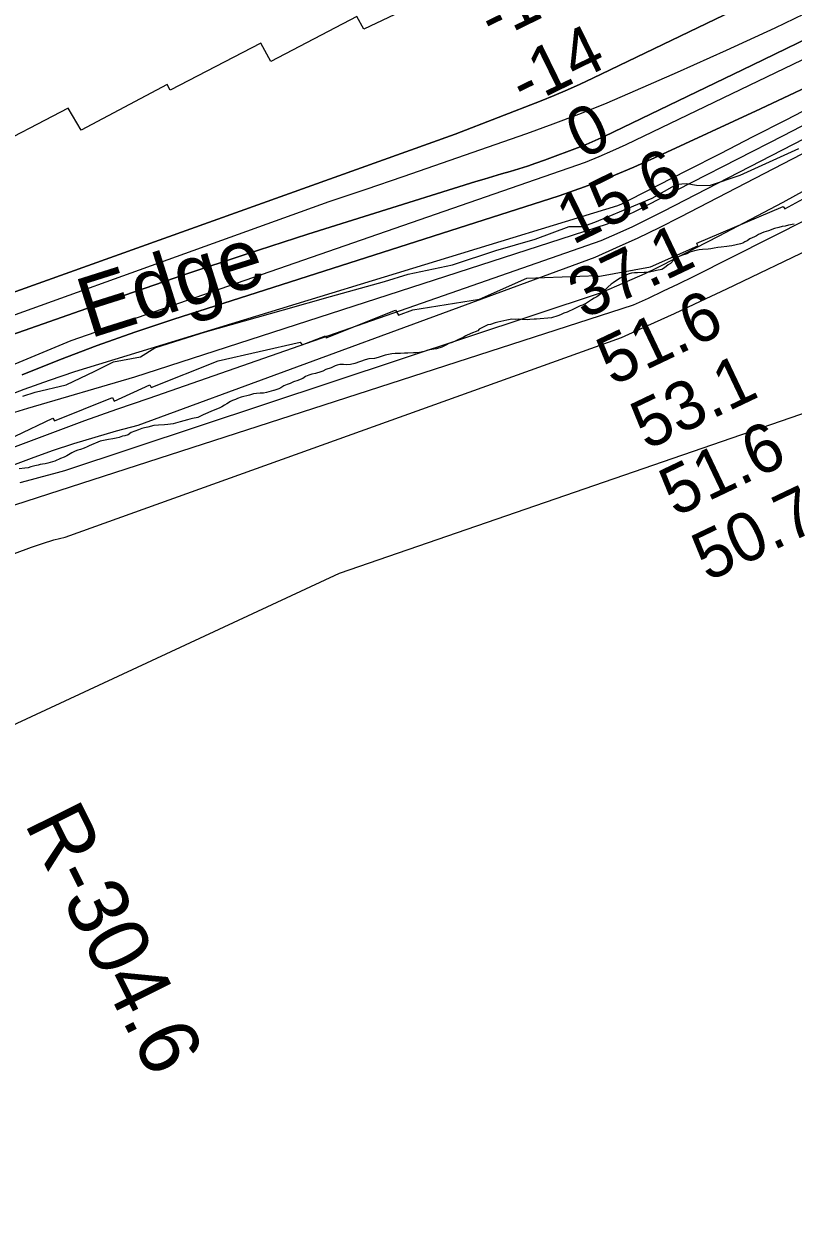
# Model space of a CAD drawing. Extents: x 3177385 to 3215275, y 903885 to 929304.
# Drawn here: x 3193832 to 3194893, y 910240 to 911876 of the extents above; entities that cross this region are included whole.
import ezdxf

# ---------------------------------------------------------------- set-up
doc = ezdxf.new("R2010")
doc.units = 0
for name, color, linetype in [('V-RIVR-EDGE', 7, 'Continuous'), ('V-RIVR-IDEN', 7, 'Continuous'), ('V-RIVR-RANG', 7, 'Continuous'), ('V-RIVR-RANG-IDEN', 7, 'Continuous'), ('V-RRAP-RVMT', 7, 'Continuous'), ('V-SITE-VEGE', 7, 'Continuous'), ('V-TOPO-BNDY', 7, 'Continuous'), ('V-TOPO-DPTH', 7, 'Continuous'), ('V-TOPO-MAJR', 7, 'Continuous'), ('V-TOPO-MINR', 7, 'Continuous'), ('V-TOPO-WATR', 7, 'Continuous')]:
    doc.layers.add(name, color=color, linetype=linetype)

msp = doc.modelspace()

# ---------------------------------------------------------------- linework, layer by layer
at = {"layer": 'V-RIVR-EDGE'}
msp.add_lwpolyline([(3193831, 911362.8), (3193848, 911368.4), (3193891, 911378.7), (3193930.6, 911397.3), (3193956.3, 911410.3), (3193993.3, 911417.2), (3194013.3, 911429.7), (3194082.9, 911451.7), (3194190.4, 911481.9), (3194255.2, 911500), (3194330, 911521.1), (3194362.6, 911531), (3194423.5, 911543.9), (3194483.1, 911563.7), (3194537.5, 911579.2), (3194584.5, 911596.5), (3194603.2, 911596.5), (3194619.7, 911602.5), (3194698.9, 911635.8), (3194732.8, 911654.8), (3194746.7, 911655.7), (3194760.2, 911653.5), (3194778, 911653), (3194820.2, 911667.2), (3194901.2, 911704)], dxfattribs=at)
at = {"layer": 'V-RRAP-RVMT'}
for points in [[(3194421, 911925.3), (3194301.3, 911868.6), (3194291.8, 911885.8), (3194172.9, 911823.9), (3194159.1, 911849.2), (3194034.5, 911784.7), (3194030.2, 911792.5), (3193911.4, 911729.2), (3193893.7, 911759.9), (3193775.3, 911698)], [(3193820.4, 911308), (3193872.7, 911332.8), (3193874.8, 911328.9), (3193954.6, 911361), (3193957.2, 911356), (3194006.4, 911378.5), (3194008.3, 911374.6), (3194100.4, 911411.5), (3194213.6, 911437.2), (3194216.1, 911433.4), (3194248.3, 911445.9), (3194249.3, 911443.4), (3194344.9, 911481.6), (3194349.3, 911474.7), (3194369, 911482), (3194460.6, 911496.5), (3194526, 911525.5), (3194623.6, 911529.1), (3194623.9, 911527.8), (3194696.5, 911541), (3194761.8, 911570), (3194760.4, 911573.8), (3194879.6, 911624.2), (3194881.7, 911621), (3194937.2, 911651.1)]]:
    msp.add_lwpolyline(points, dxfattribs=at)
at = {"layer": 'V-SITE-VEGE'}
for p, q in [((3194873.7, 911595.5), (3194867.5, 911593.9)), ((3194878.1, 911596.5), (3194873.7, 911595.5)), ((3194882.2, 911597.1), (3194878.1, 911596.5)), ((3194886.6, 911598.3), (3194882.2, 911597.1)), ((3194894.7, 911599.9), (3194886.6, 911598.3)), ((3194833.6, 911579.6), (3194829.8, 911577)), ((3194836.5, 911581), (3194833.6, 911579.6)), ((3194840, 911582.5), (3194836.5, 911581)), ((3194842.6, 911584), (3194840, 911582.5)), ((3194845.3, 911585.7), (3194842.6, 911584)), ((3194852.6, 911588.8), (3194845.3, 911585.7)), ((3194856.1, 911590), (3194852.6, 911588.8)), ((3194859.1, 911590.6), (3194856.1, 911590)), ((3194867.5, 911593.9), (3194859.1, 911590.6)), ((3194757.2, 911563.3), (3194750.9, 911561.2)), ((3194763.6, 911564.5), (3194757.2, 911563.3)), ((3194768.4, 911565.2), (3194763.6, 911564.5)), ((3194775.9, 911565.5), (3194768.4, 911565.2)), ((3194779.6, 911566.1), (3194775.9, 911565.5)), ((3194784.4, 911566.6), (3194779.6, 911566.1)), ((3194789.4, 911567.6), (3194784.4, 911566.6)), ((3194793.8, 911568.2), (3194789.4, 911567.6)), ((3194801.7, 911568.9), (3194793.8, 911568.2)), ((3194804.8, 911569.5), (3194801.7, 911568.9)), ((3194808.5, 911570.1), (3194804.8, 911569.5)), ((3194820.8, 911572.9), (3194808.5, 911570.1)), ((3194823.9, 911573.9), (3194820.8, 911572.9)), ((3194826.5, 911575.4), (3194823.9, 911573.9)), ((3194829.8, 911577), (3194826.5, 911575.4)), ((3194729, 911551), (3194723.9, 911545.7)), ((3194733.2, 911554), (3194729, 911551)), ((3194736.1, 911555.4), (3194733.2, 911554)), ((3194739.2, 911556.7), (3194736.1, 911555.4)), ((3194746.7, 911559.2), (3194739.2, 911556.7)), ((3194750.9, 911561.2), (3194746.7, 911559.2)), ((3194667.3, 911531.4), (3194663.3, 911529.9)), ((3194670.5, 911532.2), (3194667.3, 911531.4)), ((3194674.5, 911532.7), (3194670.5, 911532.2)), ((3194678.6, 911532.6), (3194674.5, 911532.7)), ((3194688, 911533.1), (3194678.6, 911532.6)), ((3194691.8, 911533.5), (3194688, 911533.1)), ((3194695, 911533.6), (3194691.8, 911533.5)), ((3194704.7, 911536), (3194695, 911533.6)), ((3194712.1, 911537.2), (3194704.7, 911536)), ((3194715.9, 911539.5), (3194712.1, 911537.2)), ((3194721, 911543.8), (3194715.9, 911539.5)), ((3194723.9, 911545.7), (3194721, 911543.8)), ((3194642.3, 911517), (3194637.8, 911513.2)), ((3194645.2, 911519.2), (3194642.3, 911517)), ((3194649.6, 911522.1), (3194645.2, 911519.2)), ((3194654.9, 911525.5), (3194649.6, 911522.1)), ((3194663.3, 911529.9), (3194654.9, 911525.5)), ((3194619.1, 911497.7), (3194615, 911495.4)), ((3194622.7, 911499.8), (3194619.1, 911497.7)), ((3194628.2, 911504), (3194622.7, 911499.8)), ((3194630.9, 911506.4), (3194628.2, 911504)), ((3194637.8, 911513.2), (3194630.9, 911506.4)), ((3194591.1, 911483.2), (3194581.6, 911478.8)), ((3194599.7, 911487.4), (3194591.1, 911483.2)), ((3194602.8, 911488.4), (3194599.7, 911487.4)), ((3194608.1, 911491.1), (3194602.8, 911488.4)), ((3194615, 911495.4), (3194608.1, 911491.1)), ((3194485.9, 911464.9), (3194482.2, 911463.7)), ((3194498.4, 911467.7), (3194485.9, 911464.9)), ((3194505.4, 911468.9), (3194498.4, 911467.7)), ((3194510.2, 911468.5), (3194505.4, 911468.9)), ((3194514.8, 911468.9), (3194510.2, 911468.5)), ((3194519.6, 911468.3), (3194514.8, 911468.9)), ((3194527, 911468.2), (3194519.6, 911468.3)), ((3194530.1, 911468.3), (3194527, 911468.2)), ((3194536, 911468.9), (3194530.1, 911468.3)), ((3194539.5, 911469), (3194536, 911468.9)), ((3194560.1, 911470.8), (3194539.5, 911469)), ((3194568.6, 911473.6), (3194560.1, 911470.8)), ((3194572.4, 911475.1), (3194568.6, 911473.6)), ((3194577, 911477.2), (3194572.4, 911475.1)), ((3194581.6, 911478.8), (3194577, 911477.2)), ((3194448.9, 911449.1), (3194441.8, 911445.8)), ((3194458.4, 911453), (3194448.9, 911449.1)), ((3194460.4, 911455), (3194458.4, 911453)), ((3194466.8, 911458.3), (3194460.4, 911455)), ((3194472.5, 911461), (3194466.8, 911458.3)), ((3194475.8, 911461.8), (3194472.5, 911461)), ((3194482.2, 911463.7), (3194475.8, 911461.8)), ((3194415.4, 911433.4), (3194408.7, 911430.5)), ((3194418.4, 911435.3), (3194415.4, 911433.4)), ((3194423.3, 911437), (3194418.4, 911435.3)), ((3194429.2, 911439.5), (3194423.3, 911437)), ((3194431.9, 911440.9), (3194429.2, 911439.5)), ((3194438.3, 911443.7), (3194431.9, 911440.9)), ((3194441.8, 911445.8), (3194438.3, 911443.7)), ((3194320.9, 911416.2), (3194315.8, 911415)), ((3194330.8, 911419.5), (3194320.9, 911416.2)), ((3194340, 911421.3), (3194330.8, 911419.5)), ((3194344.6, 911421.6), (3194340, 911421.3)), ((3194352, 911421.9), (3194344.6, 911421.6)), ((3194357.2, 911422.2), (3194352, 911421.9)), ((3194361.8, 911422.1), (3194357.2, 911422.2)), ((3194369.9, 911422.4), (3194361.8, 911422.1)), ((3194373.2, 911422.8), (3194369.9, 911422.4)), ((3194378, 911423.1), (3194373.2, 911422.8)), ((3194384.4, 911424.3), (3194378, 911423.1)), ((3194389.4, 911426.1), (3194384.4, 911424.3)), ((3194397.8, 911427.7), (3194389.4, 911426.1)), ((3194401.7, 911428.3), (3194397.8, 911427.7)), ((3194408.7, 911430.5), (3194401.7, 911428.3)), ((3194248.9, 911399.4), (3194244.9, 911397.5)), ((3194256.1, 911401.7), (3194248.9, 911399.4)), ((3194261.7, 911404.6), (3194256.1, 911401.7)), ((3194264.7, 911405.6), (3194261.7, 911404.6)), ((3194268.3, 911406.7), (3194264.7, 911405.6)), ((3194273.5, 911406.5), (3194268.3, 911406.7)), ((3194277.6, 911406.2), (3194273.5, 911406.5)), ((3194282.7, 911406.3), (3194277.6, 911406.2)), ((3194288.8, 911407.7), (3194282.7, 911406.3)), ((3194303.1, 911412.9), (3194288.8, 911407.7)), ((3194308.4, 911414.1), (3194303.1, 911412.9)), ((3194315.8, 911415), (3194308.4, 911414.1)), ((3194210.3, 911384.3), (3194204.2, 911382.5)), ((3194213.7, 911385.8), (3194210.3, 911384.3)), ((3194217.2, 911387.4), (3194213.7, 911385.8)), ((3194220.9, 911389.8), (3194217.2, 911387.4)), ((3194225.4, 911391.8), (3194220.9, 911389.8)), ((3194229.8, 911393.3), (3194225.4, 911391.8)), ((3194234.6, 911394.3), (3194229.8, 911393.3)), ((3194242.1, 911396.5), (3194234.6, 911394.3)), ((3194244.9, 911397.5), (3194242.1, 911396.5)), ((3194153.2, 911366.7), (3194149, 911366)), ((3194158.2, 911366.9), (3194153.2, 911366.7)), ((3194163, 911367.2), (3194158.2, 911366.9)), ((3194167.2, 911368), (3194163, 911367.2)), ((3194170.5, 911369), (3194167.2, 911368)), ((3194176.6, 911370.6), (3194170.5, 911369)), ((3194177.1, 911370.8), (3194176.6, 911370.6)), ((3194180.2, 911371.4), (3194177.1, 911370.8)), ((3194183.9, 911373.1), (3194180.2, 911371.4)), ((3194187, 911374.3), (3194183.9, 911373.1)), ((3194190.8, 911376.9), (3194187, 911374.3)), ((3194195.4, 911378.9), (3194190.8, 911376.9)), ((3194199.6, 911380.4), (3194195.4, 911378.9)), ((3194204.2, 911382.5), (3194199.6, 911380.4)), ((3194109, 911350.4), (3194105.4, 911348.3)), ((3194112.5, 911352.3), (3194109, 911350.4)), ((3194117.6, 911355.5), (3194112.5, 911352.3)), ((3194120.2, 911357), (3194117.6, 911355.5)), ((3194124.2, 911358.4), (3194120.2, 911357)), ((3194127.1, 911359.7), (3194124.2, 911358.4)), ((3194132.3, 911361.5), (3194127.1, 911359.7)), ((3194143.5, 911364.3), (3194132.3, 911361.5)), ((3194149, 911366), (3194143.5, 911364.3)), ((3194072.4, 911333.7), (3194065.3, 911332.1)), ((3194076.3, 911335.2), (3194072.4, 911333.7)), ((3194079.9, 911337.3), (3194076.3, 911335.2)), ((3194093.7, 911343.3), (3194079.9, 911337.3)), ((3194101.9, 911346.4), (3194093.7, 911343.3)), ((3194105.4, 911348.3), (3194101.9, 911346.4)), ((3193995.4, 911318.4), (3193990.8, 911316.7)), ((3193998.9, 911319.4), (3193995.4, 911318.4)), ((3194003.5, 911320.4), (3193998.9, 911319.4)), ((3194011.8, 911322.4), (3194003.5, 911320.4)), ((3194018, 911323.1), (3194011.8, 911322.4)), ((3194026.3, 911323.6), (3194018, 911323.1)), ((3194030.9, 911323.7), (3194026.3, 911323.6)), ((3194034.8, 911324.1), (3194030.9, 911323.7)), ((3194038.5, 911324.9), (3194034.8, 911324.1)), ((3194048.2, 911327.5), (3194038.5, 911324.9)), ((3194058.3, 911330.1), (3194048.2, 911327.5)), ((3194061.6, 911331.1), (3194058.3, 911330.1)), ((3194065.3, 911332.1), (3194061.6, 911331.1)), ((3193944.8, 911302.2), (3193937.6, 911300.8)), ((3193949.2, 911303.2), (3193944.8, 911302.2)), ((3193955.1, 911304.1), (3193949.2, 911303.2)), ((3193959.9, 911305.1), (3193955.1, 911304.1)), ((3193964.1, 911306.1), (3193959.9, 911305.1)), ((3193968.7, 911307.6), (3193964.1, 911306.1)), ((3193972, 911308.4), (3193968.7, 911307.6)), ((3193976.4, 911309.8), (3193972, 911308.4)), ((3193980.6, 911312.6), (3193976.4, 911309.8)), ((3193990.8, 911316.7), (3193980.6, 911312.6)), ((3193898.8, 911285), (3193891.9, 911280.8)), ((3193903.2, 911287.1), (3193898.8, 911285)), ((3193907.2, 911288.6), (3193903.2, 911287.1)), ((3193910.7, 911289.6), (3193907.2, 911288.6)), ((3193915.8, 911291.4), (3193910.7, 911289.6)), ((3193919.7, 911293.3), (3193915.8, 911291.4)), ((3193922.6, 911294.4), (3193919.7, 911293.3)), ((3193937.6, 911300.8), (3193922.6, 911294.4)), ((3193855.2, 911268.7), (3193852.1, 911267.7)), ((3193858.3, 911269.1), (3193855.2, 911268.7)), ((3193861.8, 911269.7), (3193858.3, 911269.1)), ((3193865.5, 911270.5), (3193861.8, 911269.7)), ((3193875.2, 911273.5), (3193865.5, 911270.5)), ((3193883.1, 911276.9), (3193875.2, 911273.5)), ((3193888, 911278.9), (3193883.1, 911276.9)), ((3193891.9, 911280.8), (3193888, 911278.9)), ((3193834.1, 911263.5), (3193826.3, 911262.8)), ((3193838.5, 911264), (3193834.1, 911263.5)), ((3193842.3, 911265.3), (3193838.5, 911264)), ((3193847.5, 911266.7), (3193842.3, 911265.3)), ((3193852.1, 911267.7), (3193847.5, 911266.7))]:
    msp.add_line(p, q, dxfattribs=at)
at = {"layer": 'V-TOPO-BNDY'}
msp.add_lwpolyline([(3212104.8, 927455), (3211654.7, 925302.3), (3210557.1, 922651.3), (3209209.3, 920082.8), (3207894, 918536.9), (3206269, 917198.2), (3204190, 915875.2), (3202489, 914709.7), (3200914, 913922.2), (3198614.5, 912914.1), (3196094.5, 911748.6), (3194267.5, 911118.6), (3192913, 910488.6), (3191155.6, 909558.2), (3212939.7, 909531.5)], dxfattribs=at)
at = {"layer": 'V-TOPO-DPTH'}
for points in [[(3195461, 912207), (3194617.2, 911800.9), (3194599.6, 911792.7), (3194581.9, 911784.8), (3194563.9, 911777.3), (3194545.9, 911770), (3194427.1, 911724.1), (3193623.3, 911436.3), (3193590.5, 911421.6), (3193557.8, 911406.6), (3193525.5, 911390.9), (3193493.3, 911374.8), (3193079.8, 911162.9), (3193029, 911136.8), (3192978.2, 911110.5), (3192927.6, 911083.9), (3192877.1, 911057.3), (3192801.4, 911017.1), (3192788.7, 911010.5), (3192775.9, 911004.1), (3192763.1, 910997.8), (3192750.2, 910991.7), (3192596.7, 910919.9)], [(3195461, 912207), (3194617.2, 911800.9), (3194599.6, 911792.7), (3194581.9, 911784.8), (3194563.9, 911777.3), (3194545.9, 911770), (3194427.1, 911724.1), (3193623.3, 911436.3), (3193590.5, 911421.6), (3193557.8, 911406.6), (3193525.5, 911390.9), (3193493.3, 911374.8), (3193079.8, 911162.9), (3193029, 911136.8), (3192978.2, 911110.5), (3192927.6, 911083.9), (3192877.1, 911057.3), (3192801.4, 911017.1), (3192788.7, 911010.5), (3192775.9, 911004.1), (3192763.1, 910997.8), (3192750.2, 910991.7), (3192596.7, 910919.9)], [(3193815.8, 911447.6), (3193970.2, 911501.4), (3194054.5, 911530.3), (3194139.1, 911558.6), (3194223.9, 911586.1), (3194308.9, 911612.9), (3194455.5, 911658.5), (3194467.4, 911662.1), (3194479.2, 911665.7), (3194491.2, 911669.2), (3194503.1, 911672.6), (3194515, 911676.1), (3194526.8, 911679.9), (3194538.5, 911683.9), (3194550.2, 911688.1), (3194599.6, 911706.6), (3194607.9, 911709.8), (3194616.2, 911713.2), (3194624.4, 911716.8), (3194632.5, 911720.6), (3194836.5, 911818.9), (3194946.4, 911872.3)], [(3194946.4, 911872.3), (3194836.5, 911818.9), (3194632.5, 911720.6), (3194624.4, 911716.8), (3194616.2, 911713.2), (3194607.9, 911709.8), (3194599.6, 911706.6), (3194550.2, 911688.1), (3194538.5, 911683.9), (3194526.8, 911679.9), (3194515, 911676.1), (3194503.1, 911672.6), (3194491.2, 911669.2), (3194479.2, 911665.7), (3194467.4, 911662.1), (3194455.5, 911658.5), (3194308.9, 911612.9), (3194223.9, 911586.1), (3194139.1, 911558.6), (3194054.5, 911530.3), (3193970.2, 911501.4), (3193815.8, 911447.6)], [(3193830.4, 911392.5), (3193881.8, 911413.1), (3193933.5, 911432.8), (3193985.6, 911451.1), (3194038.1, 911468.6), (3194570.7, 911638.7), (3194605.4, 911651.1), (3194639.7, 911664.3), (3194673.7, 911678.6), (3194707.3, 911693.5), (3194848.2, 911758.8), (3194951.7, 911807.6)], [(3194951.7, 911807.6), (3194848.2, 911758.8), (3194707.3, 911693.5), (3194673.7, 911678.6), (3194639.7, 911664.3), (3194605.4, 911651.1), (3194570.7, 911638.7), (3194038.1, 911468.6), (3193985.6, 911451.1), (3193933.5, 911432.8), (3193881.8, 911413.1), (3193830.4, 911392.5)], [(3193820.1, 911340.9), (3193837.9, 911346.2), (3193985.6, 911389.4), (3194637.3, 911600.3), (3194651, 911606.3), (3194664.5, 911612.4), (3194677.9, 911618.9), (3194691.2, 911625.5), (3194879.7, 911722.2), (3194987.2, 911777.4)]]:
    msp.add_lwpolyline(points, dxfattribs=at)
at = {"layer": 'V-TOPO-MAJR'}
msp.add_lwpolyline([(3193827.7, 911244), (3193843.1, 911248), (3193858.4, 911252), (3193873.8, 911256.2), (3193889.1, 911260.4), (3194629.1, 911505.5), (3194650.3, 911514.7), (3194689, 911532.1), (3194694.8, 911534.7), (3194700.5, 911537.4), (3194706.1, 911540.2), (3194711.7, 911543), (3194790.1, 911583.3), (3194834.8, 911606.6), (3194879.3, 911630.2), (3194923.5, 911654.4)], dxfattribs=at)
at = {"layer": 'V-TOPO-MINR'}
for points in [[(3192596.7, 910919.9), (3192750.2, 910991.7), (3192763.1, 910997.8), (3192775.9, 911004.1), (3192788.7, 911010.5), (3192801.4, 911017.1), (3192877.1, 911057.3), (3192927.6, 911083.9), (3192978.2, 911110.5), (3193029, 911136.8), (3193079.8, 911162.9), (3193493.3, 911374.8), (3193525.5, 911390.9), (3193557.8, 911406.6), (3193590.5, 911421.6), (3193623.3, 911436.3), (3194427.1, 911724.1), (3194545.9, 911770), (3194563.9, 911777.3), (3194581.9, 911784.8), (3194599.6, 911792.7), (3194617.2, 911800.9), (3195461, 912207)], [(3192147.8, 910514.5), (3192771.7, 910876.7), (3192799.3, 910892.6), (3192826.9, 910908.5), (3192854.6, 910924.3), (3192882.3, 910940), (3192931.3, 910967.6), (3192983.7, 910996.8), (3193036.4, 911025.5), (3193089.4, 911053.6), (3193142.6, 911081.3), (3193539.6, 911284.7), (3193571.2, 911300.4), (3193603.1, 911315.7), (3193635.3, 911330.1), (3193667.8, 911344.1), (3193897.9, 911439.8), (3194607, 911685.2), (3194625.9, 911693), (3194644.6, 911701.2), (3194663.1, 911709.8), (3195585, 912153.3)], [(3192580.4, 910568.6), (3192665.4, 910609.7), (3192750.2, 910651.3), (3192890, 910720.9), (3192904.5, 910728.3), (3192919, 910736), (3192933.2, 910744), (3193613.7, 911184.7), (3193635.4, 911195.9), (3193657.4, 911206.4), (3193679.9, 911216), (3193702.6, 911225.1), (3193842.9, 911277.5), (3193872, 911287.9), (3193901.3, 911297.7), (3193930.8, 911306.6), (3193960.5, 911314.9), (3193990.3, 911323), (3194620.1, 911554.4), (3194649.9, 911567.5), (3194679.5, 911581.1), (3194708.8, 911595.3), (3194738, 911610), (3195433.5, 911970.7)], [(3193610, 911399.6), (3194253.5, 911630.9), (3194304.6, 911648), (3194355.7, 911665.5), (3194526.2, 911724.9), (3194562.2, 911737.9), (3194597.9, 911751.5), (3194633.4, 911765.8), (3194668.6, 911780.8), (3194734, 911809.3), (3194801.5, 911839.6), (3194868.6, 911870.5), (3194935.2, 911902.6)], [(3193815.8, 911447.6), (3193970.2, 911501.4), (3194054.5, 911530.3), (3194139.1, 911558.6), (3194223.9, 911586.1), (3194308.9, 911612.9), (3194455.5, 911658.5), (3194467.4, 911662.1), (3194479.2, 911665.7), (3194491.2, 911669.2), (3194503.1, 911672.6), (3194515, 911676.1), (3194526.8, 911679.9), (3194538.5, 911683.9), (3194550.2, 911688.1), (3194599.6, 911706.6), (3194607.9, 911709.8), (3194616.2, 911713.2), (3194624.4, 911716.8), (3194632.5, 911720.6), (3194836.5, 911818.9), (3194946.4, 911872.3)], [(3193713.8, 911253.5), (3193916.6, 911329.3), (3193960.8, 911345.1), (3194005.3, 911360.1), (3194628.7, 911577.3), (3194650.4, 911586.9), (3194672, 911596.8), (3194693.4, 911607.1), (3194714.6, 911617.7), (3195102.2, 911817.6)], [(3193698.6, 911174.3), (3194673.1, 911488.6), (3194693.9, 911498.1), (3194714.7, 911507.8), (3194735.2, 911517.8), (3194755.8, 911527.9), (3195285.4, 911794.5)], [(3193820.1, 911340.9), (3193837.9, 911346.2), (3193985.6, 911389.4), (3194637.3, 911600.3), (3194651, 911606.3), (3194664.5, 911612.4), (3194677.9, 911618.9), (3194691.2, 911625.5), (3194879.7, 911722.2), (3194987.2, 911777.4)], [(3193798.1, 911359.3), (3193832.8, 911372.5), (3193867.8, 911384.9), (3193903, 911396.7), (3194651.5, 911625.6), (3194657, 911628.1), (3194662.4, 911630.7), (3194667.8, 911633.4), (3194747.7, 911674.2), (3194793, 911697.3), (3194838.3, 911720.5), (3194883.6, 911743.8), (3194928.8, 911767.1)], [(3193678.6, 911087.7), (3193693.5, 911096), (3193708.6, 911103.7), (3193724.1, 911110.6), (3193740, 911116.9), (3193842.9, 911154.7), (3193858.2, 911160), (3193873.8, 911164.8), (3193889.5, 911168.8), (3194656.6, 911443.9), (3194693.1, 911460.3), (3194729.5, 911476.9), (3194765.7, 911493.9), (3194801.9, 911511), (3194926.4, 911570.5)]]:
    msp.add_lwpolyline(points, dxfattribs=at)
at = {"layer": 'V-TOPO-WATR'}
msp.add_lwpolyline([(3193830.4, 911392.5), (3193881.8, 911413.1), (3193933.5, 911432.8), (3193985.6, 911451.1), (3194038.1, 911468.6), (3194570.7, 911638.7), (3194605.4, 911651.1), (3194639.7, 911664.3), (3194673.7, 911678.6), (3194707.3, 911693.5), (3194848.2, 911758.8), (3194951.7, 911807.6)], dxfattribs=at)

# ---------------------------------------------------------------- texts
at = {"layer": 'V-RIVR-IDEN'}
msp.add_text('Edge', height=83, rotation=17.538, dxfattribs=at).set_placement((3193923.3, 911442.1))
at = {"layer": 'V-RIVR-RANG'}
for s, rotation, p in [('-14', 26.0647, (3194479, 911850.9)), ('-14', 26.0647, (3194522.3, 911760.7)), ('0', 26.0647, (3194602, 911688.4)), ('15.6', 26.0647, (3194589.1, 911570.8)), ('37.1', 25.4783, (3194604.5, 911468.3)), ('51.6', 25.4783, (3194643.9, 911376.4)), ('53.1', 25.4783, (3194691, 911288)), ('51.6', 25.4783, (3194730.4, 911196)), ('50.7', 25.4783, (3194775.3, 911106.7))]:
    msp.add_text(s, height=67, rotation=rotation, dxfattribs=at).set_placement(p)
at = {"layer": 'V-RIVR-RANG-IDEN'}
msp.add_text('R-304.6', height=83, rotation=296.4658, dxfattribs=at).set_placement((3193832.7, 910774.5))

doc.saveas('drawing.dxf')
